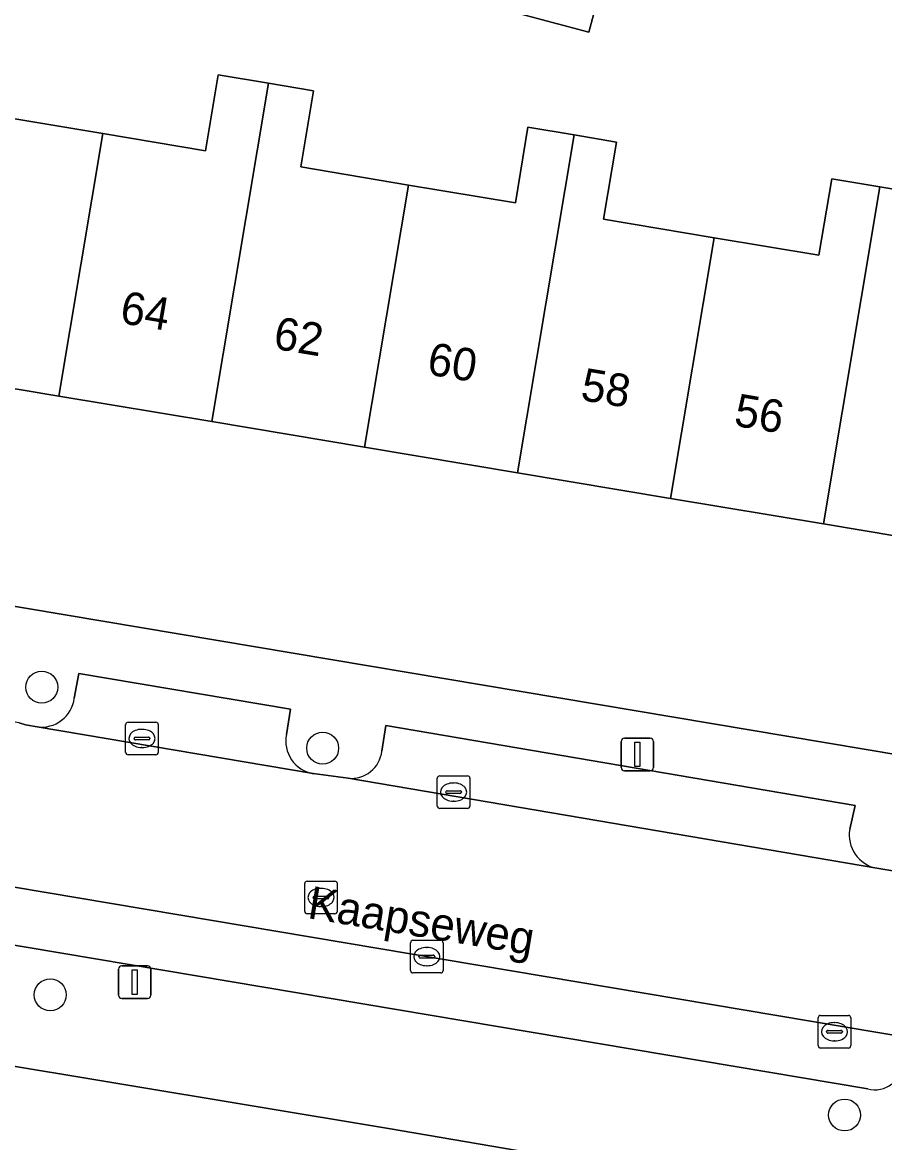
# Model space of a CAD drawing. Extents: x 163683 to 164494, y 382709 to 383872.
# Drawn here: x 163825.35 to 163851.79, y 383135.79 to 383170.15 of the extents above; entities that cross this region are included whole.
import ezdxf

# ---------------------------------------------------------------- set-up
doc = ezdxf.new("R2010")
doc.units = 0
for name, color, linetype in [('IMGEO_Boom', 7, 'Continuous'), ('IMGEO_Erf', 7, 'Continuous'), ('IMGEO_Kolk', 7, 'Continuous'), ('IMGEO_Lichtmast', 7, 'Continuous'), ('IMGEO_Openbare_ruimte_label', 7, 'Continuous'), ('IMGEO_Pand', 7, 'Continuous'), ('IMGEO_Pand_nummerreeks', 7, 'Continuous'), ('IMGEO_Parkeervlak_open', 7, 'Continuous'), ('IMGEO_Rijbaan_lokaal_open', 7, 'Continuous'), ('IMGEO_Rioolput', 7, 'Continuous'), ('IMGEO_Voetpad_open', 7, 'Continuous')]:
    doc.layers.add(name, color=color, linetype=linetype)

msp = doc.modelspace()

# ---------------------------------------------------------------- linework, layer by layer
at = {"layer": 'IMGEO_Boom'}
for centre in [(163825.941, 383149.761), (163834.557, 383147.89), (163826.201, 383140.324), (163850.563, 383136.637)]:
    msp.add_circle(centre, 0.489, dxfattribs=at)
at = {"layer": 'IMGEO_Erf'}
for points in [[(163844.396, 383176.108), (163842.724, 383169.854), (163839.034, 383170.84)], [(163824.557, 383167.285), (163827.811, 383166.741), (163830.961, 383166.214), (163831.35, 383168.543), (163832.891, 383168.285), (163834.276, 383168.054), (163833.885, 383165.715), (163837.188, 383165.162), (163840.466, 383164.614), (163840.854, 383166.934), (163842.267, 383166.698), (163843.57, 383166.48), (163843.174, 383164.114), (163846.561, 383163.547), (163849.777, 383163.009), (163850.169, 383165.353), (163851.644, 383165.107), (163852.916, 383164.894)], [(163854.602, 383153.983), (163849.913, 383154.767), (163845.222, 383155.552), (163840.532, 383156.336), (163835.842, 383157.12), (163831.153, 383157.904), (163826.463, 383158.689), (163821.773, 383159.473)], [(163813.816, 383154.139), (163859.317, 383146.49)], [(163857.147, 383132.711), (163836.575, 383136.226), (163811.658, 383140.361)]]:
    msp.add_lwpolyline(points, dxfattribs=at)
at = {"layer": 'IMGEO_Kolk'}
for p, q in [((163828.514, 383147.761), (163828.514, 383148.613)), ((163828.589, 383148.687), (163829.441, 383148.687)), ((163829.515, 383148.613), (163829.515, 383147.761)), ((163828.816, 383148.23), (163829.214, 383148.23)), ((163829.002, 383148.467), (163829.027, 383148.467)), ((163828.773, 383148.181), (163828.773, 383148.193)), ((163829.211, 383148.144), (163828.813, 383148.144)), ((163829.025, 383147.907), (163829, 383147.907)), ((163829.257, 383148.193), (163829.257, 383148.181)), ((163829.441, 383147.687), (163828.589, 383147.687)), ((163838.072, 383146.115), (163838.072, 383146.967)), ((163838.147, 383147.041), (163838.999, 383147.041)), ((163839.073, 383146.967), (163839.073, 383146.115)), ((163838.331, 383146.535), (163838.331, 383146.547)), ((163838.769, 383146.498), (163838.371, 383146.498)), ((163838.374, 383146.584), (163838.772, 383146.584)), ((163838.56, 383146.821), (163838.585, 383146.821)), ((163838.815, 383146.547), (163838.815, 383146.535)), ((163838.583, 383146.261), (163838.558, 383146.261)), ((163838.999, 383146.041), (163838.147, 383146.041)), ((163837.251, 383141.07), (163837.251, 383141.922)), ((163837.326, 383141.996), (163838.178, 383141.996)), ((163837.739, 383141.776), (163837.764, 383141.776)), ((163838.252, 383141.922), (163838.252, 383141.07)), ((163837.51, 383141.49), (163837.51, 383141.502)), ((163837.948, 383141.453), (163837.55, 383141.453)), ((163837.553, 383141.539), (163837.951, 383141.539)), ((163837.994, 383141.502), (163837.994, 383141.49)), ((163838.178, 383140.996), (163837.326, 383140.996)), ((163837.762, 383141.216), (163837.737, 383141.216)), ((163849.754, 383138.765), (163849.754, 383139.617)), ((163849.829, 383139.691), (163850.681, 383139.691)), ((163850.755, 383139.617), (163850.755, 383138.765)), ((163850.242, 383139.471), (163850.267, 383139.471)), ((163850.013, 383139.185), (163850.013, 383139.197)), ((163850.451, 383139.148), (163850.053, 383139.148)), ((163850.056, 383139.234), (163850.454, 383139.234)), ((163850.497, 383139.197), (163850.497, 383139.185)), ((163850.681, 383138.691), (163849.829, 383138.691)), ((163850.265, 383138.911), (163850.24, 383138.911))]:
    msp.add_line(p, q, dxfattribs=at)
for points in [[(163828.514, 383147.761), (163828.514, 383148.613)], [(163828.589, 383148.687), (163829.441, 383148.687)], [(163829.515, 383148.613), (163829.515, 383147.761)], [(163829.441, 383147.687), (163828.589, 383147.687)], [(163838.072, 383146.115), (163838.072, 383146.967)], [(163838.147, 383147.041), (163838.999, 383147.041)], [(163839.073, 383146.967), (163839.073, 383146.115)], [(163838.999, 383146.041), (163838.147, 383146.041)], [(163837.251, 383141.07), (163837.251, 383141.922)], [(163837.326, 383141.996), (163838.178, 383141.996)], [(163838.252, 383141.922), (163838.252, 383141.07)], [(163838.178, 383140.996), (163837.326, 383140.996)], [(163849.754, 383138.765), (163849.754, 383139.617)], [(163849.829, 383139.691), (163850.681, 383139.691)], [(163850.755, 383139.617), (163850.755, 383138.765)], [(163850.681, 383138.691), (163849.829, 383138.691)]]:
    msp.add_lwpolyline(points, dxfattribs=at)
for centre, radius, start, end in [((163828.591, 383148.611), 0.0765, 91.552, 178.448), ((163828.591, 383148.611), 0.0765, 91.552, 178.448), ((163829.439, 383148.611), 0.0765, 1.552, 88.448), ((163829.439, 383148.611), 0.0765, 1.552, 88.448), ((163828.813, 383148.19), 0.0403, 85.8775, 175.7526), ((163829.218, 383148.192), 0.0386, 1.7309, 96.639), ((163828.81, 383148.18), 0.0366, 178.938, 274.7102), ((163829.214, 383148.187), 0.043, 264.8664, 352.4533), ((163828.591, 383147.763), 0.0765, 181.552, 268.448), ((163828.591, 383147.763), 0.0765, 181.552, 268.448), ((163829.439, 383147.763), 0.0765, 271.552, 358.448), ((163829.439, 383147.763), 0.0765, 271.552, 358.448), ((163838.149, 383146.965), 0.0765, 91.552, 178.448), ((163838.149, 383146.965), 0.0765, 91.552, 178.448), ((163838.997, 383146.965), 0.0765, 1.552, 88.448), ((163838.997, 383146.965), 0.0765, 1.552, 88.448), ((163838.371, 383146.544), 0.0403, 85.8775, 175.7526), ((163838.368, 383146.534), 0.0366, 178.938, 274.7102), ((163838.772, 383146.541), 0.043, 264.8664, 352.4533), ((163838.776, 383146.546), 0.0386, 1.7309, 96.639), ((163838.149, 383146.117), 0.0765, 181.552, 268.448), ((163838.149, 383146.117), 0.0765, 181.552, 268.448), ((163838.997, 383146.117), 0.0765, 271.552, 358.448), ((163838.997, 383146.117), 0.0765, 271.552, 358.448), ((163837.328, 383141.92), 0.0765, 91.552, 178.448), ((163837.328, 383141.92), 0.0765, 91.552, 178.448), ((163838.176, 383141.92), 0.0765, 1.552, 88.448), ((163838.176, 383141.92), 0.0765, 1.552, 88.448), ((163837.55, 383141.499), 0.0403, 85.8775, 175.7526), ((163837.547, 383141.489), 0.0366, 178.938, 274.7102), ((163837.951, 383141.496), 0.043, 264.8664, 352.4533), ((163837.955, 383141.501), 0.0386, 1.7309, 96.639), ((163837.328, 383141.072), 0.0765, 181.552, 268.448), ((163837.328, 383141.072), 0.0765, 181.552, 268.448), ((163838.176, 383141.072), 0.0765, 271.552, 358.448), ((163838.176, 383141.072), 0.0765, 271.552, 358.448), ((163849.831, 383139.615), 0.0765, 91.552, 178.448), ((163849.831, 383139.615), 0.0765, 91.552, 178.448), ((163850.679, 383139.615), 0.0765, 1.552, 88.448), ((163850.679, 383139.615), 0.0765, 1.552, 88.448), ((163850.053, 383139.194), 0.0403, 85.8775, 175.7526), ((163850.05, 383139.184), 0.0366, 178.938, 274.7102), ((163850.454, 383139.191), 0.043, 264.8664, 352.4533), ((163850.458, 383139.196), 0.0386, 1.7309, 96.639), ((163849.831, 383138.767), 0.0765, 181.552, 268.448), ((163849.831, 383138.767), 0.0765, 181.552, 268.448), ((163850.679, 383138.767), 0.0765, 271.552, 358.448), ((163850.679, 383138.767), 0.0765, 271.552, 358.448)]:
    msp.add_arc(centre, radius, start, end, dxfattribs=at)
for centre, major_axis, ratio, start_param, end_param in [((163829.001, 383148.187), (-0.387, 0.002), 0.722429, 4.712389, 7.853982), ((163829.026, 383148.187), (-0.39, 0.002), 0.717154, 1.570796, 4.712389), ((163838.559, 383146.541), (-0.387, 0.002), 0.722429, 4.712389, 7.853982), ((163838.584, 383146.541), (-0.39, 0.002), 0.717154, 1.570796, 4.712389), ((163837.738, 383141.496), (-0.387, 0.002), 0.722429, 4.712389, 7.853982), ((163837.763, 383141.496), (-0.39, 0.002), 0.717154, 1.570796, 4.712389), ((163850.241, 383139.191), (-0.387, 0.002), 0.722429, 4.712389, 7.853982), ((163850.266, 383139.191), (-0.39, 0.002), 0.717154, 1.570796, 4.712389)]:
    msp.add_ellipse(centre, major_axis=major_axis, ratio=ratio, start_param=start_param, end_param=end_param, dxfattribs=at)
at = {"layer": 'IMGEO_Lichtmast'}
for p, q in [((163843.714, 383147.297), (163843.714, 383148.097)), ((163843.714, 383148.097), (163843.714, 383147.297)), ((163843.814, 383148.197), (163844.604, 383148.197)), ((163844.604, 383148.197), (163843.814, 383148.197)), ((163844.704, 383148.097), (163844.704, 383147.297)), ((163844.704, 383147.297), (163844.704, 383148.097)), ((163844.604, 383147.197), (163843.814, 383147.197)), ((163843.814, 383147.197), (163844.604, 383147.197)), ((163828.298, 383140.313), (163828.298, 383141.113)), ((163828.298, 383141.113), (163828.298, 383140.313)), ((163828.398, 383141.213), (163829.188, 383141.213)), ((163829.188, 383141.213), (163828.398, 383141.213)), ((163829.288, 383141.113), (163829.288, 383140.313)), ((163829.288, 383140.313), (163829.288, 383141.113)), ((163829.188, 383140.213), (163828.398, 383140.213)), ((163828.398, 383140.213), (163829.188, 383140.213))]:
    msp.add_line(p, q, dxfattribs=at)
for points in [[(163844.134, 383148.072), (163844.284, 383148.072), (163844.284, 383147.322), (163844.134, 383147.322), (163844.134, 383148.072)], [(163828.718, 383141.088), (163828.868, 383141.088), (163828.868, 383140.338), (163828.718, 383140.338), (163828.718, 383141.088)]]:
    msp.add_lwpolyline(points, dxfattribs=at)
for centre, start, end in [((163843.814, 383148.097), 90, 180), ((163843.814, 383148.097), 90, 180), ((163844.604, 383148.097), 0, 90), ((163844.604, 383148.097), 360, 90), ((163843.814, 383147.297), 180, 270), ((163843.814, 383147.297), 180, 270), ((163844.604, 383147.297), 270, 0), ((163844.604, 383147.297), 270, 0), ((163828.398, 383141.113), 90, 180), ((163828.398, 383141.113), 90, 180), ((163829.188, 383141.113), 0, 90), ((163829.188, 383141.113), 360, 90), ((163828.398, 383140.313), 180, 270), ((163828.398, 383140.313), 180, 270), ((163829.188, 383140.313), 270, 0), ((163829.188, 383140.313), 270, 0)]:
    msp.add_arc(centre, 0.1, start, end, dxfattribs=at)
at = {"layer": 'IMGEO_Pand'}
for points in [[(163844.396, 383176.108), (163844.438, 383176.265), (163841.577, 383177.029), (163840.614, 383173.427), (163839.785, 383173.649), (163839.034, 383170.84), (163842.724, 383169.854)], [(163821.773, 383159.473), (163826.463, 383158.689), (163827.811, 383166.741), (163824.557, 383167.285), (163824.948, 383169.626), (163823.513, 383169.866)], [(163831.153, 383157.904), (163832.891, 383168.285), (163831.35, 383168.543), (163830.961, 383166.214), (163827.811, 383166.741), (163826.463, 383158.689)], [(163835.842, 383157.12), (163837.188, 383165.162), (163833.885, 383165.715), (163834.276, 383168.054), (163832.891, 383168.285), (163831.153, 383157.904)], [(163835.842, 383157.12), (163840.532, 383156.336), (163842.267, 383166.698), (163840.854, 383166.934), (163840.466, 383164.614), (163837.188, 383165.162)], [(163846.561, 383163.547), (163843.174, 383164.114), (163843.57, 383166.48), (163842.267, 383166.698), (163840.532, 383156.336), (163845.222, 383155.552)], [(163846.561, 383163.547), (163845.222, 383155.552), (163849.913, 383154.767), (163851.644, 383165.107), (163850.169, 383165.353), (163849.777, 383163.009)], [(163854.602, 383153.983), (163855.934, 383161.942), (163852.517, 383162.513), (163852.916, 383164.894), (163851.644, 383165.107), (163849.913, 383154.767)]]:
    msp.add_lwpolyline(points, close=True, dxfattribs=at)
at = {"layer": 'IMGEO_Parkeervlak_open'}
for points in [[(163833.443, 383148.31), (163833.571, 383149.081), (163827.073, 383150.18), (163826.938, 383149.419)], [(163850.721, 383145.404), (163850.885, 383146.128), (163836.494, 383148.581), (163836.37, 383147.802)], [(163825.797, 383148.544), (163834.267, 383147.107)], [(163835.334, 383146.968), (163851.549, 383144.204)], [(163854.618, 383138.657), (163814.834, 383145.353)], [(163817.249, 383143.164), (163851.274, 383137.441)]]:
    msp.add_lwpolyline(points, dxfattribs=at)
for centre, radius, start, end in [((163825.932, 383149.549), 1.014, 262.3317, 352.6354), ((163834.443, 383148.111), 1.02, 168.7691, 260.0497), ((163835.439, 383147.898), 0.936, 263.5529, 354.1165), ((163851.751, 383145.229), 1.045, 170.3734, 258.838), ((163851.495, 383138.239), 0.828, 254.5262, 308.7192)]:
    msp.add_arc(centre, radius, start, end, dxfattribs=at)
at = {"layer": 'IMGEO_Rijbaan_lokaal_open'}
msp.add_lwpolyline([(163854.618, 383138.657), (163854.963, 383138.596), (163855.744, 383143.505), (163851.549, 383144.204), (163835.334, 383146.968), (163834.267, 383147.107), (163825.797, 383148.544), (163825.438, 383148.606), (163825.243, 383148.662), (163817.159, 383150.045), (163815.63, 383150.295), (163814.834, 383145.353)], close=True, dxfattribs=at)
at = {"layer": 'IMGEO_Rioolput'}
for p, q in [((163834.08, 383143.81), (163834.932, 383143.81)), ((163834.005, 383142.884), (163834.005, 383143.736)), ((163834.493, 383143.59), (163834.518, 383143.59)), ((163835.006, 383143.736), (163835.006, 383142.884)), ((163834.264, 383143.304), (163834.264, 383143.316)), ((163834.702, 383143.267), (163834.304, 383143.267)), ((163834.307, 383143.353), (163834.705, 383143.353)), ((163834.748, 383143.316), (163834.748, 383143.304)), ((163834.932, 383142.81), (163834.08, 383142.81)), ((163834.516, 383143.03), (163834.491, 383143.03))]:
    msp.add_line(p, q, dxfattribs=at)
for points in [[(163834.08, 383143.81), (163834.932, 383143.81)], [(163834.005, 383142.884), (163834.005, 383143.736)], [(163835.006, 383143.736), (163835.006, 383142.884)], [(163834.932, 383142.81), (163834.08, 383142.81)]]:
    msp.add_lwpolyline(points, dxfattribs=at)
for centre, radius, start, end in [((163834.082, 383143.734), 0.0765, 91.552, 178.448), ((163834.082, 383143.734), 0.0765, 91.552, 178.448), ((163834.93, 383143.734), 0.0765, 1.552, 88.448), ((163834.93, 383143.734), 0.0765, 1.552, 88.448), ((163834.304, 383143.313), 0.0403, 85.8775, 175.7526), ((163834.301, 383143.303), 0.0366, 178.938, 274.7102), ((163834.705, 383143.31), 0.043, 264.8664, 352.4533), ((163834.709, 383143.315), 0.0386, 1.7309, 96.639), ((163834.082, 383142.886), 0.0765, 181.552, 268.448), ((163834.082, 383142.886), 0.0765, 181.552, 268.448), ((163834.93, 383142.886), 0.0765, 271.552, 358.448), ((163834.93, 383142.886), 0.0765, 271.552, 358.448)]:
    msp.add_arc(centre, radius, start, end, dxfattribs=at)
for centre, major_axis, ratio, start_param, end_param in [((163834.492, 383143.31), (-0.387, 0.002), 0.722429, 4.712389, 7.853982), ((163834.517, 383143.31), (-0.39, 0.002), 0.717154, 1.570796, 4.712389)]:
    msp.add_ellipse(centre, major_axis=major_axis, ratio=ratio, start_param=start_param, end_param=end_param, dxfattribs=at)
at = {"layer": 'IMGEO_Voetpad_open'}
for points in [[(163863.798, 383145.732), (163859.317, 383146.49), (163813.816, 383154.139)], [(163826.938, 383149.419), (163827.073, 383150.18), (163833.571, 383149.081), (163833.443, 383148.31)], [(163825.243, 383148.662), (163825.438, 383148.606), (163825.797, 383148.544)], [(163836.37, 383147.802), (163836.494, 383148.581), (163850.885, 383146.128), (163850.721, 383145.404)], [(163834.267, 383147.107), (163835.334, 383146.968)], [(163851.549, 383144.204), (163855.744, 383143.505), (163857.446, 383143.221)], [(163851.274, 383137.441), (163817.249, 383143.164)], [(163811.658, 383140.361), (163836.575, 383136.226), (163857.147, 383132.711)]]:
    msp.add_lwpolyline(points, dxfattribs=at)
for centre, radius, start, end in [((163825.932, 383149.549), 1.014, 262.3317, 352.6354), ((163834.443, 383148.111), 1.02, 168.7691, 260.0497), ((163835.439, 383147.898), 0.936, 263.5529, 354.1165), ((163851.751, 383145.229), 1.045, 170.3734, 258.838), ((163851.495, 383138.239), 0.828, 254.5262, 308.7192)]:
    msp.add_arc(centre, radius, start, end, dxfattribs=at)

# ---------------------------------------------------------------- texts
at = {"layer": 'IMGEO_Openbare_ruimte_label'}
msp.add_text('Kaapseweg', height=1, rotation=350.5659, dxfattribs=at).set_placement((163834.063, 383142.68))
at = {"layer": 'IMGEO_Pand_nummerreeks'}
for s, p in [('64', (163828.305, 383160.935)), ('62', (163833.011, 383160.149)), ('60', (163837.725, 383159.36)), ('58', (163842.434, 383158.573)), ('56', (163847.139, 383157.786))]:
    msp.add_text(s, height=1, rotation=350.5071, dxfattribs=at).set_placement(p)

doc.saveas('drawing.dxf')
